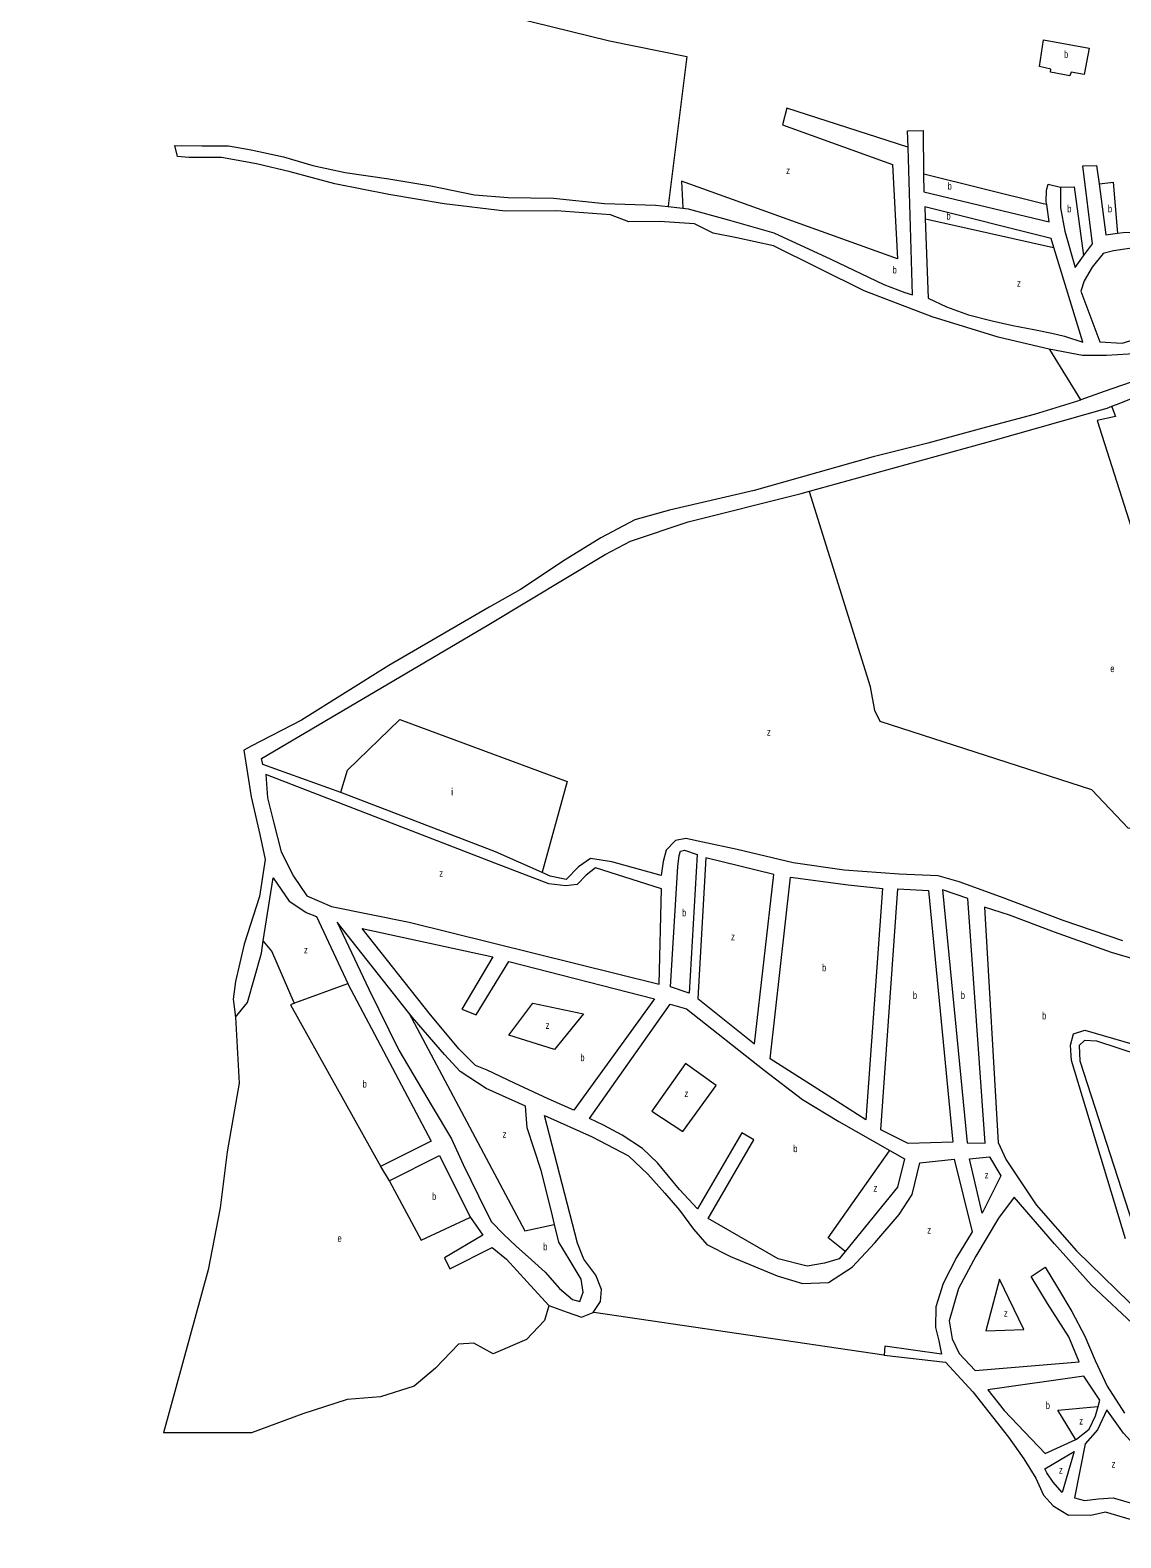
# Model space of a CAD drawing. Extents: x 639657 to 671642, y 222838 to 252123.
# Drawn here: x 641602 to 643111, y 232019 to 234105 of the extents above; entities that cross this region are included whole.
import ezdxf

# ---------------------------------------------------------------- set-up
doc = ezdxf.new("R2010")
doc.units = 0
doc.header["$LTSCALE"] = 4
doc.layers.add('1', color=7, linetype='Continuous', lineweight=13)
doc.layers.add('21', color=7, linetype='Continuous', lineweight=13)
doc.layers.add('7', color=7, linetype='Continuous')

msp = doc.modelspace()

# ---------------------------------------------------------------- linework, layer by layer
at = {"layer": '1'}
for p, q in [((643058.357, 233673.528), (643018.452, 233804.389)), ((643006.332, 232136.07), (643048.813, 232155.282))]:
    msp.add_line(p, q, dxfattribs=at)
for points in [[(642816.723, 233942.89), (642816.066, 233965.616), (642837.411, 233966.092), (642838.184, 233905.869)], [(641805.997, 233930.13), (641801.917, 233945.548), (641839.654, 233944.841), (641876.39, 233945.214), (641907.708, 233939.425), (641952.459, 233929.642), (641993.253, 233917.624), (642038, 233908.345), (642098.135, 233899.469), (642156.29, 233889.726), (642216.947, 233877.283), (642263.145, 233873.445), (642326.204, 233872.423), (642396.753, 233865.315), (642467.269, 233862.746), (642484.552, 233860.921), (642504.942, 233858.768)], [(642504.942, 233858.768), (642512.482, 233857.971), (642566.205, 233843.003), (642630.874, 233824.725), (642709.571, 233788.295), (642783.293, 233753.233), (642812.166, 233742.075), (642822.615, 233738.8), (642816.723, 233942.89)], [(642546.974, 233824.227), (642521.067, 233837.187), (642472.888, 233840.16), (642430.195, 233839.712), (642404.806, 233849.61), (642330.298, 233854.988), (642259.305, 233854.566), (642174.835, 233864.695), (642098.287, 233877.781), (642023.715, 233892.237), (641961.541, 233908.822), (641915.289, 233920.226), (641866.575, 233928.783), (641821.395, 233929.019), (641805.997, 233930.13)], [(643059.624, 233792.776), (643071.846, 233809.536), (643058.681, 233917.357), (643077.542, 233918.012), (643080.894, 233892.395)], [(642838.184, 233905.869), (642838.499, 233881.324), (643012.056, 233840.065), (643008.476, 233863.725)], [(643008.476, 233863.725), (643007.892, 233867.587), (643008.276, 233883.691), (643010.699, 233892.085), (643027.609, 233887.84)], [(643027.609, 233887.84), (643027.81, 233859.092), (643033.496, 233826.923), (643047.749, 233776.492), (643059.624, 233792.776)], [(643080.894, 233892.395), (643090.129, 233821.827), (643106.654, 233824.063)], [(643018.452, 233804.389), (643014.702, 233816.685), (642839.637, 233860.574), (642840.262, 233844.292)], [(643106.654, 233824.063), (643114.433, 233825.115), (643141.235, 233826.205), (643172.557, 233819.912), (643199.422, 233811.923), (643219.435, 233789.811), (643201.481, 233861.395), (643218.732, 233862.965), (643254.991, 233745.908), (643270.816, 233754.848), (643304.491, 233767.037), (643328.323, 233766.829), (643350.214, 233760.208), (643367.081, 233749.568)], [(642840.262, 233844.292), (642844.492, 233734.197), (642869.895, 233722.281), (642900.259, 233711.016), (642933.081, 233703.102), (642961.426, 233696.52), (642990.757, 233690.874), (643015.614, 233686.056), (643033.021, 233681.775), (643058.357, 233673.528)], [(643011.9, 233663.885), (643005.831, 233665.085), (642941.184, 233680.337), (642850.132, 233708.585), (642756.048, 233744.613), (642630.504, 233806.604), (642579.786, 233817.826), (642546.974, 233824.227)], [(643339.1, 233739.022), (643315.552, 233747.083), (643275.91, 233736.333), (643259.116, 233723.934), (643239.847, 233710.705), (643205.235, 233690.519), (643174.565, 233674.584), (643140.904, 233660.378), (643121.567, 233656.733), (643091.295, 233654.884), (643058.033, 233654.764), (643011.9, 233663.885)], [(643260.288, 233686.222), (643231.726, 233664.914), (643194.11, 233648.473), (643137.198, 233622.333), (643088.167, 233605.204), (643055.607, 233593.412)], [(643098.402, 233584.648), (643105.172, 233587.341), (643171.518, 233613.303), (643224.015, 233637.906)], [(643055.607, 233593.412), (643051.026, 233591.753), (642991.081, 233573.394), (642925.172, 233555.97), (642843.908, 233533.605), (642768.575, 233514.845), (642667.494, 233486.348), (642603.576, 233468.276), (642486.6, 233440.927), (642438.534, 233427.76), (642391.543, 233402.922), (642342.111, 233372.21), (642280.338, 233331.299), (642236.923, 233306.697)], [(642680.058, 233467.231), (642920.86, 233533.597), (642934.24, 233537.168), (643092.3, 233582.221), (643098.402, 233584.648)], [(642031.574, 233050.32), (641924.073, 233089.33), (641922.03, 233097.543), (642236.489, 233283.045), (642397.662, 233379.796), (642432.785, 233397.929), (642512.528, 233424.941), (642668.643, 233464.085), (642680.058, 233467.231)], [(642236.923, 233306.697), (642098.372, 233225.966), (641977.264, 233150.521), (641907.512, 233114.723), (641897.76, 233109.066)], [(641897.76, 233109.066), (641907.505, 233044.652), (641919.786, 232992.347), (641926.979, 232957.549), (641919.391, 232906.678), (641898.008, 232840.671), (641885.956, 232789.114), (641882.824, 232764.413), (641886.021, 232739.844)], [(642310.213, 232939.585), (642245.638, 232968.327), (642031.583, 233050.317), (642031.574, 233050.32)], [(643113.832, 232845.177), (643031.222, 232873.319), (642944.605, 232906.288), (642887.366, 232927.054), (642858.514, 232935.186), (642804.382, 232937.58), (642728.384, 232943.065), (642657.814, 232953.199), (642580.238, 232971.4), (642532.503, 232981.903), (642509.136, 232986.614), (642494.756, 232984.123), (642481.943, 232970.429), (642477.582, 232955.116), (642475.236, 232935.625), (642406.59, 232954.694), (642377.266, 232959.331), (642360.469, 232947.437), (642343.711, 232929.994), (642321.337, 232934.634), (642310.213, 232939.585)], [(641924.53, 232845.169), (641938.076, 232932.551), (641960.147, 232900.208), (641962.641, 232898.515), (641983.592, 232884.401), (641998.028, 232878.822), (642041.335, 232786.044)], [(643156.265, 232811.868), (643098.057, 232829.176), (643019.42, 232857.031), (642957.196, 232880.678), (642922.425, 232891.643), (642941.52, 232566.239), (642952.61, 232542.25), (642993.757, 232479.796), (643049.805, 232416.267), (643141.283, 232326.991)], [(642026.544, 232870.934), (642070.719, 232778.3), (642112.017, 232694.159), (642158.237, 232616.215), (642184.863, 232571.445), (642200.997, 232536.001), (642222.152, 232492.634), (642239.777, 232457.082), (642257.278, 232439.184), (642274.273, 232422.834), (642295.751, 232404.145), (642314.74, 232386.643), (642334.26, 232364.062), (642352.237, 232349.153), (642362.682, 232346.383), (642367.061, 232359.174), (642364.454, 232377.006), (642348.886, 232402.326), (642333.315, 232428.151), (642327.392, 232452.814)], [(642327.392, 232452.814), (642323.089, 232470.73), (642308.789, 232527.718), (642289.512, 232586.577), (642287.317, 232616.478), (642233.03, 232641.064), (642197.122, 232664.324), (642175.111, 232688.093), (642131.065, 232739.162), (642125.561, 232746.101), (642026.544, 232870.934)], [(641886.021, 232739.844), (641902.545, 232759.687), (641921.924, 232828.359), (641924.53, 232845.169)], [(642041.335, 232786.044), (642041.373, 232785.963), (642156.588, 232567.94), (642086.829, 232533.15), (642098.884, 232513.124)], [(642729.76, 232415.674), (642721.219, 232405.197), (642700.906, 232399.102), (642677.103, 232395.274), (642636.819, 232405.239), (642540.113, 232461.117), (642603.397, 232569.973), (642586.449, 232579.766), (642525.127, 232474.297), (642500.612, 232501.271), (642470.069, 232538.259), (642449.079, 232557.921), (642421.147, 232576.573), (642395.236, 232590.037), (642375.808, 232599.505), (642487.653, 232757.438)], [(642487.653, 232757.438), (642510.285, 232751.114), (642617.619, 232666.239), (642670.529, 232625.621), (642720.884, 232595.269), (642791.541, 232555.226)], [(643117.704, 232433.043), (643042.999, 232679.901), (643041.364, 232700.687), (643045.722, 232716.504), (643061.078, 232721.445), (643194.4, 232683.089)], [(643197.489, 232667.239), (643078.062, 232706.609), (643060.68, 232707.359), (643053.282, 232700.331), (643054.423, 232679.077), (643132.571, 232437.011)], [(642381.159, 232330.935), (642390.981, 232346.357), (642392.355, 232362.894), (642384.77, 232382.597), (642368.23, 232404.963), (642359.141, 232426.791), (642313.721, 232603.482), (642379.461, 232574.036), (642429.788, 232547.719), (642456.773, 232522.583), (642480.292, 232496.184), (642500.316, 232472.559), (642519.861, 232446.447), (642538.38, 232424.946), (642570.766, 232408.494), (642603.13, 232395.068), (642635.494, 232381.642), (642670.818, 232371.027), (642706.554, 232372.481), (642739.172, 232393.82), (642770.712, 232427.335), (642804.196, 232466.759), (642822.374, 232494.181), (642832.988, 232538.281), (642880.614, 232543.413), (642905.147, 232442.838), (642883.552, 232407.093), (642865.434, 232371.096), (642855.232, 232339.066), (642854.439, 232310.389), (642859.036, 232291.909), (642863.137, 232273.466), (642784.616, 232284.678), (642783.711, 232272.14), (642868.262, 232262.425)], [(642098.884, 232513.124), (642168.143, 232548.454), (642210.439, 232463.737), (642211.185, 232462.684)], [(642791.541, 232555.226), (642811.601, 232543.857), (642801.948, 232504.225), (642729.76, 232415.674)], [(643133.959, 232309.372), (643069.991, 232369.44), (643019.452, 232426.019), (642963.661, 232490.791), (642941.756, 232461.368), (642910.347, 232409.192), (642886.335, 232364.043), (642873.737, 232319.583), (642877.884, 232294.582), (642887.459, 232274.231), (642909.466, 232250.966), (643053.36, 232262.762), (643039.216, 232297.558), (643009.603, 232343.552), (642987, 232380.975), (643006.274, 232393.699), (643023.349, 232365.749), (643043.44, 232332.54), (643061.054, 232298.502), (643075.688, 232264.679), (643092.319, 232229.2), (643115.915, 232191.706)], [(642211.185, 232462.684), (642228.49, 232438.237), (642175.091, 232406.803), (642182.644, 232391.639), (642241.021, 232421.201), (642260.995, 232404.636), (642289.513, 232373.34), (642319.527, 232340.928)], [(642319.527, 232340.928), (642344.913, 232331.534), (642364.82, 232324.552), (642381.159, 232330.935)], [(642868.262, 232262.425), (642906.197, 232221.46), (642955.788, 232158.396), (642976.848, 232128.647), (642993.419, 232101.741), (643004.009, 232078.292), (643017.515, 232063.707), (643038.45, 232050.632)], [(643079.696, 232201.031), (643082.029, 232209.778), (643059.951, 232243.13), (642927.031, 232223.989), (642949.57, 232195.645), (643006.332, 232136.07)], [(643161.77, 232120.813), (643139.631, 232137.063), (643114.619, 232164.073), (643091.555, 232196.488), (643078.841, 232168.672), (643061.6, 232149.248), (643046.73, 232074.705), (643060.656, 232071.179), (643080.004, 232073.312), (643100.348, 232074.868), (643140.156, 232062.955)], [(643048.813, 232155.282), (643049.64, 232155.656), (643067.416, 232169.496), (643076.223, 232188.017), (643079.696, 232201.031)], [(643210.415, 232019.323), (643090.061, 232054.942), (643069.738, 232050.36), (643038.45, 232050.632)]]:
    msp.add_lwpolyline(points, dxfattribs=at)
for points in [[(643233.647, 233730.474), (643223.596, 233762.793), (643202.606, 233782.455), (643180.155, 233798.191), (643151.317, 233804.305), (643123.029, 233802.818), (643100.708, 233799.892), (643086.835, 233795.852), (643071.574, 233777.293), (643060.287, 233758.447), (643055.919, 233744.144), (643082.228, 233673.687), (643113.021, 233671.968), (643147.7, 233682.572), (643176.425, 233692.598), (643200.176, 233703.99), (643217.455, 233717.867)], [(641928.05, 233075.348), (641930.354, 233043.003), (641938.531, 233009.646), (641949.244, 232968.545), (641966.361, 232934.543), (641984.92, 232907.494), (642018.781, 232892.952), (642126.172, 232871.086), (642472.316, 232785.108), (642475.366, 232916.964), (642384.308, 232946.22), (642371.471, 232936.056), (642358.651, 232923.371), (642343.274, 232921.456), (642319.424, 232924.185), (642244.754, 232952.763)], [(642487.83, 232781.654), (642497.986, 232948.098), (642499.868, 232963.086), (642501.809, 232969.499), (642507.262, 232970.618), (642524.679, 232964.824), (642513.607, 232773.055)], [(642536.72, 232959.828), (642525.574, 232765.637), (642603.961, 232702.512), (642631.118, 232936.978)], [(642625.75, 232681.953), (642653.981, 232933.311), (642733.989, 232922.496), (642781.188, 232917.578), (642758.103, 232597.624), (642712.222, 232627.149)], [(642778.901, 232583.586), (642802.54, 232917.045), (642844.754, 232915.007), (642878.465, 232566.757), (642816.917, 232564.646)], [(642898.358, 232565.764), (642923.155, 232565.548), (642899.443, 232904.002), (642864.112, 232915.626)], [(642061.196, 232862.165), (642242.186, 232822.889), (642199, 232750.894), (642218.914, 232742.904), (642264.073, 232816.773), (642466.003, 232764.896), (642354.378, 232611.134), (642318.523, 232626.828), (642272.201, 232648.319), (642234.344, 232666.174), (642217.914, 232672.905), (642194.917, 232695.737), (642153.861, 232745.078)], [(642901.603, 232543.77), (642929.246, 232546.457), (642944.821, 232520.128), (642919.365, 232468.529)], [(643046.425, 232138.917), (643029.8, 232081.976), (643017.286, 232096.49), (643008.758, 232109.204), (643005.738, 232114.967)]]:
    msp.add_lwpolyline(points, close=True, dxfattribs=at)
at = {"layer": '21'}
for points in [[(641601.897, 234217.647), (641602.401, 234217.583), (642053.12, 234160.315), (642243.981, 234129.401), (642403.622, 234090.154), (642510.512, 234068.829), (642485.176, 233865.921), (642484.552, 233860.921)], [(642816.723, 233942.89), (642816.222, 233943.052), (642649.03, 233997.331), (642642.738, 233974.093), (642795.042, 233919.244), (642801.911, 233788.689), (642503.28, 233895.939), (642504.92, 233859.267), (642504.942, 233858.768)], [(643008.476, 233863.725), (643003.476, 233864.962), (642838.684, 233905.745), (642838.184, 233905.869)], [(643080.894, 233892.395), (643081.394, 233892.453), (643100.543, 233894.675), (643106.221, 233829.063), (643106.654, 233824.063)], [(643027.609, 233887.84), (643028.109, 233887.857), (643046.47, 233888.496), (643059.555, 233793.276), (643059.624, 233792.776)], [(642840.262, 233844.292), (642840.763, 233844.18), (643017.951, 233804.501), (643018.452, 233804.389)], [(643011.9, 233663.885), (643012.379, 233663.113), (643055.43, 233593.697), (643055.607, 233593.412)], [(643098.402, 233584.648), (643098.582, 233584.186), (643103.798, 233570.805), (643078.518, 233565.067), (643129.276, 233406.14), (643155.19, 233392.171), (643160.738, 233379.672), (643338.689, 233425.673), (643339.189, 233425.802)], [(643456.562, 232972.185), (643456.062, 232972.02), (643371.306, 232944.051), (643286.265, 232964.808), (643121.184, 233000.919), (643071.167, 233053.931), (642778.084, 233148.682), (642770.531, 233163.846), (642764.841, 233196.52), (642680.298, 233466.468), (642680.058, 233467.231)], [(642031.574, 233050.32), (642031.722, 233050.82), (642040.799, 233081.41), (642113.292, 233151.29), (642344.75, 233065.524), (642310.35, 232940.085), (642310.213, 232939.585)], [(641967.607, 232758.91), (641967.389, 232759.41), (641936.305, 232830.85), (641924.941, 232844.67), (641924.53, 232845.169)], [(642041.335, 232786.044), (642040.835, 232785.86), (641967.607, 232758.91)], [(641967.607, 232758.91), (641962.141, 232756.898), (642086.55, 232533.65), (642086.829, 232533.15)], [(641886.021, 232739.844), (641890.913, 232648.111), (641874.694, 232553.501), (641864.809, 232476.078), (641848.033, 232390.078), (641786.333, 232164.515)], [(642125.561, 232746.101), (642125.828, 232745.601), (642286.536, 232444.13), (642327.075, 232452.747), (642327.392, 232452.814)], [(642729.76, 232415.674), (642729.26, 232416.073), (642706.12, 232434.517), (642791.187, 232554.726), (642791.541, 232555.226)], [(642098.884, 232513.124), (642099.154, 232512.624), (642143.145, 232431.289), (642210.506, 232462.37), (642211.185, 232462.684)], [(642319.527, 232340.928), (642319.383, 232340.428), (642313.558, 232320.191), (642288.728, 232293.693), (642242.378, 232273.819), (642215.893, 232288.724), (642194.374, 232287.068), (642162.922, 232253.946), (642133.126, 232229.104), (642086.777, 232214.199), (642040.428, 232210.887), (641979.18, 232191.013), (641908.001, 232164.515), (641786.333, 232164.515)], [(642783.711, 232272.14), (642783.211, 232272.213), (642381.659, 232330.862), (642381.159, 232330.935)], [(643048.813, 232155.282), (643048.507, 232155.782), (643024.04, 232195.816), (643079.195, 232200.984), (643079.696, 232201.031)]]:
    msp.add_lwpolyline(points, dxfattribs=at)
for points in [[(643004.283, 234091.582), (643067.094, 234079.987), (643060.473, 234043.924), (643042.484, 234047.121), (643040.668, 234041.632), (643013.531, 234046.833), (643014.333, 234051.303), (642998.375, 234054.912)], [(642297.24, 232759.065), (642367.349, 232744.29), (642327.481, 232694.74), (642264.288, 232714.928)], [(642461.89, 232609.407), (642505.015, 232581.61), (642551.238, 232645.321), (642508.827, 232675.603)], [(642976.713, 232307.374), (642943.338, 232377.069), (642924.473, 232305.839)]]:
    msp.add_lwpolyline(points, close=True, dxfattribs=at)

# ---------------------------------------------------------------- texts
at = {"layer": '7'}
for s, width, p in [('b', 0.75, (643032.448, 234066.607)), ('z', 0.8, (642647.934, 233905.929)), ('b', 0.75, (642871.404, 233884.399)), ('b', 0.75, (642869.749, 233842.996)), ('b', 0.75, (643036.938, 233852.933)), ('b', 0.75, (643093.219, 233852.933)), ('b', 0.75, (642795.259, 233768.471)), ('z', 0.8, (642967.414, 233750.253)), ('e', 0.75, (643096.531, 233216.981)), ('z', 0.8, (642621.449, 233129.207)), ('z', 0.8, (642167.887, 232933.784)), ('b', 0.75, (642503.921, 232879.132)), ('z', 0.8, (642571.789, 232846.01)), ('z', 0.8, (641980.835, 232827.792)), ('b', 0.75, (642697.595, 232802.95)), ('b', 0.75, (642823.4, 232764.86)), ('b', 0.75, (642889.614, 232764.86)), ('b', 0.75, (643002.176, 232736.705)), ('z', 0.8, (642315.212, 232723.456)), ('b', 0.75, (642363.217, 232678.741)), ('b', 0.75, (642061.946, 232642.306)), ('z', 0.8, (642507.231, 232629.057)), ('z', 0.8, (642255.62, 232572.749)), ('b', 0.75, (642657.867, 232552.876)), ('z', 0.8, (642922.72, 232516.441)), ('b', 0.75, (642157.955, 232486.631)), ('z', 0.8, (642768.774, 232498.224)), ('e', 0.75, (642027.183, 232428.666)), ('z', 0.8, (642843.264, 232440.259)), ('b', 0.75, (642311.902, 232417.074)), ('z', 0.8, (642949.206, 232325.159)), ('b', 0.75, (643007.143, 232197.638)), ('z', 0.8, (643053.492, 232176.108)), ('z', 0.8, (643098.186, 232116.487)), ('z', 0.8, (643025.352, 232108.207))]:
    msp.add_text(s, height=10, dxfattribs=dict(at, width=width)).set_placement(p)
msp.add_text('i', height=10, dxfattribs=at).set_placement((642184.44, 233046.4))

doc.saveas('drawing.dxf')
